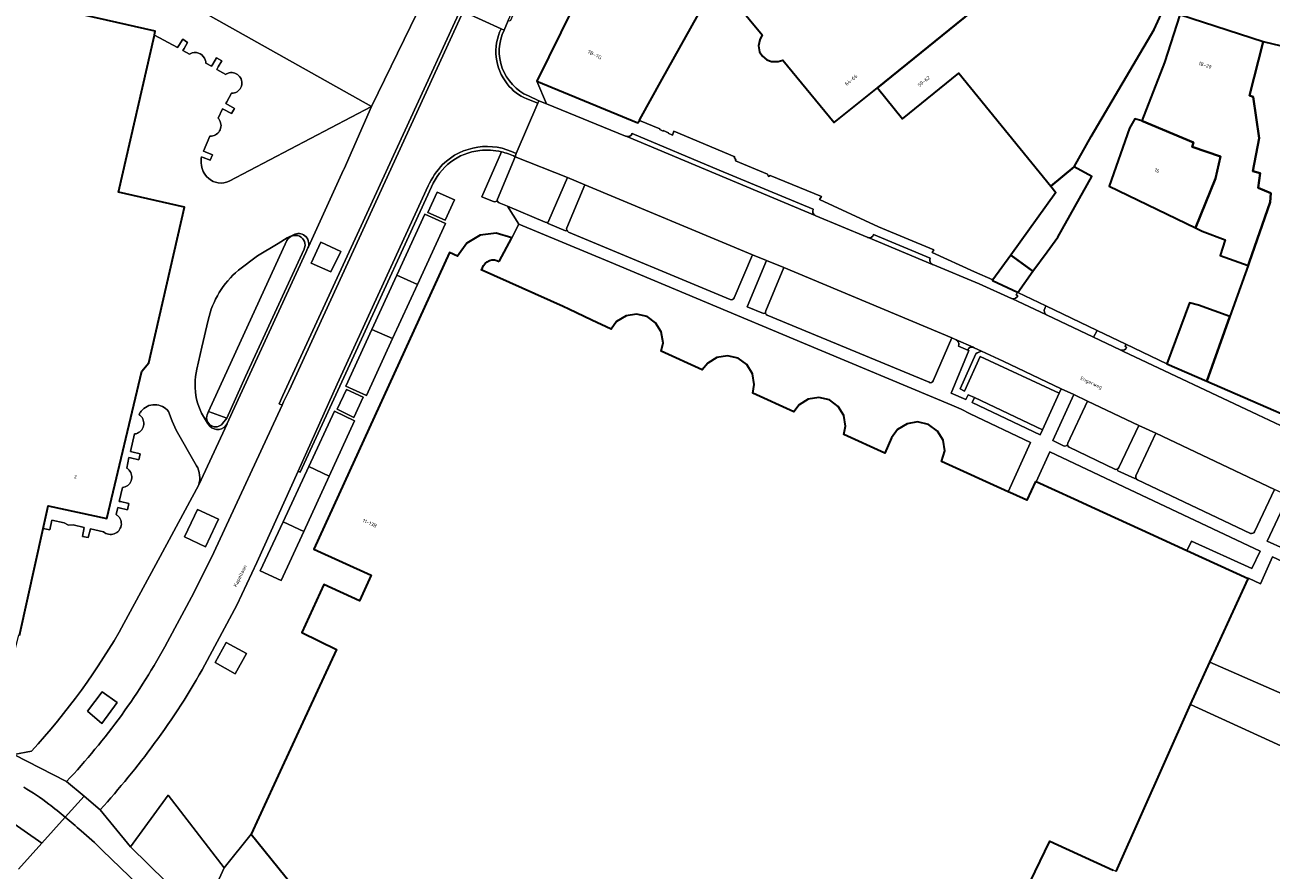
# Model space of a CAD drawing. Header units: metres. Extents: x 197700 to 204338, y 317132 to 325229.
# Tile 703 of 1056: x 202374 to 202499, y 319528 to 319612. Entities that reach past the tile are written whole.
import ezdxf
from ezdxf.enums import TextEntityAlignment as Align

# ---------------------------------------------------------------- set-up
doc = ezdxf.new("R2010")
doc.units = ezdxf.units.M
for name, color, linetype, lineweight in [('B-WE-GR-BEPLANTING_CULTUUR_BODEMBEDEKKER-GV', 90, 'Continuous', 18), ('B-WE-GR-BEPLANTING_CULTUUR_HEESTERS-GV', 90, 'Continuous', 18), ('B-WE-GR-BEPLANTING_CULTUUR_VASTE PLANTENVAK-GV', 90, 'Continuous', 18), ('B-WE-IE-TERREINAFSCHEIDING_KUNSTMATIG_MUUR-G', 90, 'IE-TERREINAFSCHEIDING-KUNSTMATIG-DICHT', 18), ('B-WE-OG-BEBOUWING-GV', 7, 'Continuous', 35), ('B-WE-OG-BEBOUWING-T18', 10, 'Continuous', 18), ('B-WE-OG-TERREIN_ERF-GV', 7, 'Continuous', 18), ('B-WE-OG-TOPOGRAFIE-T18', 10, 'Continuous', 18), ('B-WE-VH-ONVERHARD-GV', 252, 'Continuous', 18), ('B-WE-VH-VERHARDING_ASFALT-GV', 252, 'Continuous', 18), ('B-WE-VH-VERHARDING_BETONSTRAATSTEEN-GV', 252, 'Continuous', 18), ('B-WE-VH-VERHARDING_OPEN-GV', 252, 'Continuous', 18), ('B-WE-VH-VERHARDING_SIERBESTRATING-GV', 252, 'Continuous', 18), ('B-WE-VH-VERHARDING_STRAATBAKSTEEN-GV', 252, 'Continuous', 18), ('B-WE-VH-VERHARDING_TEGEL-GV', 252, 'Continuous', 18)]:
    doc.layers.add(name, color=color, linetype=linetype, lineweight=lineweight)
doc.styles.add('NLCS-ISO-M200-T18', font='NLCS-ISO.ttf', dxfattribs={"height": 0.36})
doc.linetypes.add('IE-TERREINAFSCHEIDING-KUNSTMATIG-DICHT', pattern='A,8,-1,[82,NLCS.SHX,S=0.75,R=90,X=0,Y=0],-1', length=10)

msp = doc.modelspace()

# ---------------------------------------------------------------- linework, layer by layer
at = {"layer": 'B-WE-GR-BEPLANTING_CULTUUR_BODEMBEDEKKER-GV'}
for points in [[(202419.889, 319588.101), (202419.742, 319587.875), (202427.938, 319584.228), (202428.51, 319583.974), (202430.81, 319582.877), (202432.735, 319581.96), (202433.269, 319582.744), (202434.22, 319583.286), (202435.267, 319583.47), (202436.308, 319583.244), (202437.161, 319582.606), (202437.708, 319581.695), (202437.922, 319580.621), (202437.701, 319579.783), (202441.795, 319577.916), (202442.362, 319578.571), (202443.281, 319579.139), (202444.342, 319579.322), (202445.393, 319579.081), (202446.264, 319578.445), (202446.821, 319577.524), (202446.995, 319576.458), (202446.872, 319575.6), (202450.966, 319573.733), (202451.479, 319574.416), (202452.397, 319574.989), (202453.435, 319575.157), (202454.512, 319574.928), (202455.391, 319574.265), (202455.945, 319573.371), (202456.114, 319572.302), (202455.935, 319571.467), (202460.03, 319569.601), (202460.708, 319571.138), (202461.309, 319571.978), (202462.248, 319572.533), (202463.302, 319572.711), (202464.387, 319572.465), (202465.284, 319571.807), (202465.841, 319570.895), (202466.037, 319569.822), (202465.696, 319568.784), (202472.354, 319565.742), (202474.584, 319570.681), (202468.558, 319573.536), (202467.656, 319573.988), (202466.721, 319574.387), (202451.908, 319580.59), (202432.552, 319588.676), (202423.509, 319592.449), (202422.82, 319591.085), (202421.553, 319588.731)], [(202517.966, 319541.284), (202525.25, 319545.593), (202525.701, 319545.868), (202525.404, 319546.394), (202523.938, 319547.346), (202523.073, 319547.868), (202514.285, 319551.96), (202498.719, 319559.263), (202497.538, 319556.575), (202496.313, 319557.125), (202496.289, 319557.073), (202493.302, 319550.536)], [(202493.302, 319550.536), (202492.485, 319548.746), (202510.404, 319540.919)]]:
    msp.add_lwpolyline(points, dxfattribs=at)
msp.add_lwpolyline([(202421.553, 319588.731, 0.4820424), (202419.889, 319588.101)], format="xyb", dxfattribs=at)
msp.add_lwpolyline([(202478.914, 319565.011), (202481.014, 319564.051), (202486.488, 319561.551), (202490.188, 319559.86), (202490.627, 319560.806), (202496.657, 319558.084), (202497.478, 319559.841), (202483.871, 319566.236), (202476.518, 319569.741), (202475.138, 319566.736)], close=True, dxfattribs=at)
at = {"layer": 'B-WE-GR-BEPLANTING_CULTUUR_HEESTERS-GV'}
for points in [[(202421.764, 319599.671), (202419.826, 319595.177), (202421.045, 319594.672), (202421.377, 319594.731)], [(202421.382, 319594.951), (202423.144, 319599.175)], [(202430.087, 319596.383), (202428.365, 319597.106), (202426.504, 319592.806)], [(202428.308, 319592.084), (202430.087, 319596.383)], [(202426.373, 319592.62), (202426.436, 319592.512), (202428.158, 319591.789), (202428.298, 319591.843)], [(202448.148, 319583.796), (202449.955, 319588.122), (202448.23, 319588.818), (202446.305, 319584.209), (202447.927, 319583.532), (202448.133, 319583.551)], [(202476.23, 319583.358), (202476.233, 319583.357), (202480.777, 319581.215), (202480.86, 319581.175), (202481.219, 319581.851), (202476.097, 319584.303), (202476, 319584.021)], [(202480.266, 319574.792), (202478.883, 319575.446), (202476.799, 319570.85), (202477.922, 319570.292), (202478.287, 319570.361)], [(202478.29, 319570.592), (202480.266, 319574.792)], [(202485.1, 319567.348), (202487.066, 319571.586), (202485.384, 319572.364), (202483.376, 319568.171)], [(202483.216, 319568.005), (202483.297, 319567.853), (202484.979, 319567.075), (202485.096, 319567.113)], [(202500.005, 319560.323), (202501.994, 319564.546), (202500.307, 319565.329), (202498.192, 319560.839), (202499.806, 319560.079), (202499.997, 319560.088)]]:
    msp.add_lwpolyline(points, dxfattribs=at)
for points in [[(202423.144, 319599.175, 0.0582585), (202421.764, 319599.671)], [(202421.377, 319594.731, -0.2137362), (202421.382, 319594.951)], [(202426.504, 319592.806, -0.2621489), (202426.373, 319592.62)], [(202428.298, 319591.843, -0.1990029), (202428.308, 319592.084)], [(202448.133, 319583.551, -0.2081328), (202448.148, 319583.796)], [(202476, 319584.021, 0.3677021), (202476.158, 319583.401)], [(202476.158, 319583.401, 0.0390608), (202476.23, 319583.358)], [(202478.287, 319570.361, -0.1861727), (202478.29, 319570.592)], [(202483.376, 319568.171, -0.2147651), (202483.216, 319568.005)], [(202485.096, 319567.113, -0.2042687), (202485.1, 319567.348)]]:
    msp.add_lwpolyline(points, format="xyb", dxfattribs=at)
for points in [[(202477.637, 319576.035), (202471.844, 319578.775), (202469.698, 319579.772), (202469.252, 319579.603), (202469.124, 319579.499), (202467.54, 319576.003), (202467.997, 319575.775), (202469.556, 319579.241), (202477.438, 319575.599)], [(202468.979, 319575.151), (202468.751, 319574.644), (202475.531, 319571.43), (202475.762, 319571.935)]]:
    msp.add_lwpolyline(points, close=True, dxfattribs=at)
at = {"layer": 'B-WE-GR-BEPLANTING_CULTUUR_VASTE PLANTENVAK-GV'}
msp.add_lwpolyline([(202394.097, 319528.227), (202388.531, 319535.481), (202384.762, 319530.327), (202391.881, 319523.356)], close=True, dxfattribs=at)
at = {"layer": 'B-WE-IE-TERREINAFSCHEIDING_KUNSTMATIG_MUUR-G'}
for points in [[(202394.097, 319528.227), (202388.531, 319535.481), (202384.762, 319530.327)], [(202384.762, 319530.327), (202391.881, 319523.356), (202394.097, 319528.227)]]:
    msp.add_lwpolyline(points, dxfattribs=at)
at = {"layer": 'B-WE-OG-BEBOUWING-GV'}
for points in [[(202479.505, 319628.237), (202464.578, 319641.505), (202461.868, 319634.974), (202459.922, 319635.537), (202458.984, 319632.007), (202459.426, 319631.789), (202455.657, 319621.93), (202443.654, 319616.339), (202443.72, 319616.259), (202447.793, 319611.318), (202447.56, 319610.826), (202447.437, 319610.232), (202447.519, 319609.638), (202447.826, 319609.202), (202448.256, 319608.833), (202448.733, 319608.669), (202449.388, 319608.676), (202449.852, 319608.82), (202454.99, 319602.586), (202459.297, 319606.057), (202470.121, 319614.811), (202467.47, 319617.618)], [(202459.297, 319606.057), (202461.811, 319602.955), (202467.406, 319607.508), (202476.596, 319596.234), (202478.945, 319598.172), (202480.618, 319601.197), (202486.914, 319611.869), (202488.349, 319615.029), (202479.505, 319628.237), (202467.47, 319617.618), (202470.121, 319614.811)], [(202431.304, 319618.884), (202425.297, 319606.696), (202435.394, 319602.543), (202435.538, 319602.801), (202435.584, 319602.885), (202437.828, 319606.91), (202441.909, 319614.231), (202437.353, 319616.475), (202437.137, 319616.055)], [(202487.946, 319608.56), (202485.696, 319602.768), (202490.842, 319600.6), (202490.696, 319600.166), (202493.548, 319599.193), (202493.019, 319597.012), (202491.025, 319592.067), (202491.69, 319591.746), (202493.997, 319590.898), (202493.504, 319589.326), (202496.297, 319588.328), (202496.403, 319588.624), (202498.477, 319594.626), (202498.565, 319595.554), (202497.3, 319596.064), (202497.5, 319597.548), (202496.759, 319597.746), (202497.387, 319601.03), (202496.805, 319605.152), (202496.42, 319605.275), (202497.806, 319610.644), (202489.476, 319613.321)], [(202494.477, 319583.234), (202492.171, 319576.781), (202506.248, 319570.658), (202506.084, 319575.447), (202505.4, 319590.688), (202505.607, 319591.062), (202505.34, 319591.124), (202507.378, 319601.725), (202508.492, 319608.086), (202497.952, 319610.597), (202497.806, 319610.644), (202496.42, 319605.275), (202496.805, 319605.152), (202497.387, 319601.03), (202496.759, 319597.746), (202497.5, 319597.548), (202497.3, 319596.064), (202498.565, 319595.554), (202498.477, 319594.626), (202496.403, 319588.624), (202496.297, 319588.328)], [(202491.025, 319592.067), (202493.019, 319597.012), (202493.548, 319599.193), (202490.696, 319600.166), (202490.842, 319600.6), (202485.696, 319602.768), (202484.973, 319602.952), (202484.463, 319602.008), (202482.436, 319596.221)], [(202474.82, 319587.743), (202476.233, 319589.691), (202477.312, 319591.159), (202480.677, 319597.184), (202478.945, 319598.172), (202476.596, 319596.234), (202477.111, 319595.603), (202472.593, 319589.352)], [(202473.297, 319585.644), (202474.82, 319587.743), (202472.593, 319589.352), (202470.822, 319586.902), (202470.777, 319586.84), (202473.275, 319585.654)], [(202488.189, 319578.513), (202492.171, 319576.781), (202494.477, 319583.234), (202491.354, 319584.35), (202490.45, 319584.606)]]:
    msp.add_lwpolyline(points, close=True, dxfattribs=at)
for points in [[(202373.685, 319551.413), (202376.047, 319562.094), (202376.443, 319563.884), (202376.546, 319564.348), (202382.388, 319563.081), (202385.89, 319577.796), (202386.593, 319578.611), (202390.138, 319594.14), (202383.561, 319595.642), (202387.141, 319611.299), (202387.196, 319611.543), (202387.229, 319611.686), (202382.353, 319612.794), (202366.207, 319616.461)], [(202421.553, 319588.731), (202422.82, 319591.085), (202421.235, 319591.536), (202419.655, 319591.333), (202418.307, 319590.553), (202417.38, 319589.245), (202416.59, 319589.619), (202403.051, 319560.009), (202408.789, 319557.436), (202407.609, 319554.864), (202404.064, 319556.49), (202401.868, 319551.701), (202405.299, 319550.024), (202401.319, 319541.388), (202399.097, 319536.567), (202396.803, 319531.589), (202407.024, 319518.95)], [(202475.063, 319566.77), (202474.207, 319564.896), (202472.799, 319565.539), (202472.354, 319565.742), (202465.696, 319568.784), (202466.037, 319569.822), (202465.841, 319570.895), (202465.284, 319571.807), (202464.387, 319572.465), (202463.302, 319572.711), (202462.248, 319572.533), (202461.309, 319571.978), (202460.708, 319571.138), (202460.03, 319569.601), (202455.935, 319571.467), (202456.114, 319572.302), (202455.945, 319573.371), (202455.391, 319574.265), (202454.512, 319574.928), (202453.435, 319575.157), (202452.397, 319574.989), (202451.479, 319574.416), (202450.966, 319573.733), (202446.872, 319575.6), (202446.995, 319576.458), (202446.821, 319577.524), (202446.264, 319578.445), (202445.393, 319579.081), (202444.342, 319579.322), (202443.281, 319579.139), (202442.362, 319578.571), (202441.795, 319577.916), (202437.701, 319579.783), (202437.922, 319580.621), (202437.708, 319581.695), (202437.161, 319582.606), (202436.308, 319583.244), (202435.267, 319583.47), (202434.22, 319583.286), (202433.269, 319582.744), (202432.735, 319581.96), (202430.81, 319582.877), (202428.51, 319583.974), (202427.938, 319584.228), (202419.742, 319587.875), (202419.889, 319588.101)], [(202483.109, 319527.87), (202490.554, 319544.521), (202492.485, 319548.746), (202493.302, 319550.536), (202496.289, 319557.073), (202490.188, 319559.86), (202486.488, 319561.551), (202481.014, 319564.051), (202478.914, 319565.011), (202475.138, 319566.736), (202475.063, 319566.77)], [(202472.153, 319521.88), (202476.506, 319530.885), (202482.838, 319527.994)]]:
    msp.add_lwpolyline(points, dxfattribs=at)
msp.add_lwpolyline([(202419.889, 319588.101, -0.4820424), (202421.553, 319588.731)], format="xyb", dxfattribs=at)
at = {"layer": 'B-WE-OG-TERREIN_ERF-GV'}
msp.add_lwpolyline([(202407.336, 319618.1), (202405.388, 319616.29), (202397.734, 319618.379), (202392.755, 319613.188), (202408.82, 319604.177), (202413.369, 319613.541), (202412.534, 319615.939)], close=True, dxfattribs=at)
for points in [[(202488.349, 319615.029), (202486.914, 319611.869), (202480.618, 319601.197), (202478.945, 319598.172), (202480.677, 319597.184), (202477.312, 319591.159), (202476.233, 319589.691), (202474.82, 319587.743), (202473.297, 319585.644), (202476.097, 319584.303), (202481.219, 319581.851), (202484.083, 319580.479), (202488.189, 319578.513), (202490.45, 319584.606), (202491.354, 319584.35), (202494.477, 319583.234), (202496.297, 319588.328), (202493.504, 319589.326), (202493.997, 319590.898), (202491.69, 319591.746), (202491.025, 319592.067), (202482.436, 319596.221), (202484.463, 319602.008), (202484.973, 319602.952), (202485.696, 319602.768), (202487.946, 319608.56), (202489.476, 319613.321)], [(202392.41, 319573.441), (202392.547, 319573.741), (202400.373, 319590.802)], [(202400.373, 319590.802), (202392.547, 319573.741), (202394.365, 319573.106)], [(202401.022, 319591.393), (202400.38, 319591.081), (202399.498, 319590.532), (202397.443, 319589.292), (202395.528, 319587.849)], [(202402.095, 319589.998), (202402.075, 319589.956), (202396.239, 319577.25), (202394.365, 319573.106), (202393.942, 319572.559)], [(202394.365, 319573.106), (202396.239, 319577.25), (202402.075, 319589.956), (202402.095, 319589.998)], [(202394.387, 319572.535), (202394.398, 319572.559), (202394.931, 319573.738), (202402.243, 319589.628), (202402.448, 319590.068), (202402.505, 319590.2)], [(202392.504, 319582.883), (202391.89, 319580.179), (202391.381, 319577.996)], [(202391.352, 319568.342), (202389.304, 319571.906), (202388.909, 319572.792), (202388.536, 319573.765)], [(202385.149, 319571.514), (202384.742, 319569.768), (202384.894, 319569.733), (202385.716, 319569.543), (202385.587, 319568.944), (202384.756, 319569.128), (202384.603, 319569.162), (202384.382, 319568.109)], [(202383.947, 319566.172), (202383.622, 319564.796), (202383.764, 319564.763), (202384.574, 319564.576), (202384.457, 319563.951), (202383.625, 319564.153), (202383.476, 319564.189), (202383.334, 319563.468)], [(202384.098, 319552.595), (202387.73, 319559.288), (202391.563, 319566.448)], [(202376.047, 319562.094), (202373.685, 319551.413), (202373.563, 319551.44), (202372.526, 319547.246)], [(202382.071, 319561.751), (202380.756, 319562.06), (202380.535, 319561.183), (202379.956, 319561.3), (202380.147, 319562.187), (202379.042, 319562.463), (202378.564, 319562.435), (202378.146, 319562.666), (202376.917, 319562.93), (202376.714, 319561.961), (202376.047, 319562.094)], [(202509.363, 319535.918), (202490.554, 319544.521), (202483.109, 319527.87), (202482.838, 319527.994), (202476.506, 319530.885), (202472.153, 319521.88), (202465.34, 319525.044), (202461.256, 319515.917), (202454.417, 319518.957), (202450.235, 319509.913), (202450.039, 319510.004), (202449.533, 319508.817), (202451.878, 319507.785), (202452.169, 319508.358), (202453.298, 319507.791), (202449.64, 319499.228)], [(202369.887, 319541.318), (202373.116, 319539.525), (202374.872, 319539.881)]]:
    msp.add_lwpolyline(points, dxfattribs=at)
for points in [[(202400.373, 319590.802, -0.9731706), (202402.095, 319589.998)], [(202402.095, 319589.998, 0.9731706), (202400.373, 319590.802)], [(202402.505, 319590.2, 0.6657161), (202401.022, 319591.393)], [(202395.528, 319587.849, 0.1632919), (202392.504, 319582.883)], [(202391.381, 319577.996, 0.2368449), (202392.68, 319572.299)], [(202388.536, 319573.765, 0.4899064), (202385.813, 319573.777)], [(202385.718, 319573.358, -0.6048119), (202385.305, 319571.543)], [(202385.813, 319573.777, 0.0582061), (202385.607, 319573.441)], [(202385.607, 319573.441, -0.0332202), (202385.718, 319573.358)], [(202393.942, 319572.559, -0.8511179), (202392.41, 319573.441)], [(202392.68, 319572.299, 0.5374764), (202394.387, 319572.535)], [(202385.305, 319571.543, -0.0388073), (202385.149, 319571.514)], [(202384.505, 319568.022, -0.6181897), (202384.09, 319566.197)], [(202384.382, 319568.109, -0.0354302), (202384.505, 319568.022)], [(202391.563, 319566.448, 0.2085531), (202391.352, 319568.342)], [(202384.09, 319566.197, -0.0374947), (202383.947, 319566.172)], [(202383.451, 319563.385, -1.0144963), (202382.071, 319561.751)], [(202383.334, 319563.468, -0.0324687), (202383.451, 319563.385)], [(202374.872, 319539.881, 0.0587002), (202384.098, 319552.595)]]:
    msp.add_lwpolyline(points, format="xyb", dxfattribs=at)
at = {"layer": 'B-WE-VH-ONVERHARD-GV'}
for points in [[(202417.079, 319594.884), (202415.374, 319595.652), (202414.442, 319593.621), (202416.144, 319592.849)], [(202402.798, 319588.571), (202404.751, 319587.674), (202405.737, 319589.731), (202403.763, 319590.656)], [(202407.991, 319575.192), (202406.298, 319575.947), (202405.374, 319573.978), (202407.046, 319573.169)], [(202393.246, 319562.371), (202393.541, 319563.003), (202391.436, 319563.987), (202391.144, 319563.362), (202390.153, 319561.26), (202392.255, 319560.269)], [(202393.205, 319548.703), (202395.216, 319547.59), (202396.329, 319549.601), (202394.318, 319550.714)], [(202381.9, 319542.62), (202383.437, 319544.73), (202381.926, 319545.8), (202380.466, 319543.872)]]:
    msp.add_lwpolyline(points, close=True, dxfattribs=at)
at = {"layer": 'B-WE-VH-VERHARDING_ASFALT-GV'}
for points in [[(202256.476, 319648.23), (202253.427, 319646.55), (202258.534, 319638.253), (202270.079, 319619.197), (202282.084, 319603.34), (202303.406, 319581.311), (202317.843, 319569.133), (202328.96, 319560.493), (202362.365, 319539.583), (202364.484, 319538.287), (202366.736, 319536.887), (202368.824, 319535.616), (202375.913, 319530.706), (202378.239, 319533.298)], [(202373.587, 319528.114), (202375.913, 319530.706), (202368.824, 319535.616), (202366.736, 319536.887), (202364.484, 319538.287), (202362.365, 319539.583), (202328.96, 319560.493), (202317.843, 319569.133), (202303.406, 319581.311), (202282.084, 319603.34), (202270.079, 319619.197), (202258.534, 319638.253), (202253.427, 319646.55)], [(202394.596, 319596.742), (202408.82, 319604.177), (202392.755, 319613.188), (202387.545, 319614.849), (202389.016, 319621.36), (202384.207, 319622.447), (202384.586, 319624.126), (202367.151, 319628.065)], [(202320.213, 319611.454), (202340.151, 319606.534), (202345.439, 319605.324), (202345.326, 319604.791), (202359.43, 319601.549), (202358.126, 319595.88), (202361.309, 319595.149), (202366.207, 319616.461), (202382.353, 319612.794), (202387.229, 319611.686), (202387.196, 319611.543), (202387.141, 319611.299), (202389.451, 319610.065), (202389.571, 319610.258), (202389.969, 319610.899), (202390.457, 319610.568), (202390.107, 319609.969), (202389.987, 319609.764), (202390.648, 319609.413)], [(202421.738, 319611.947), (202417.966, 319613.67), (202407.565, 319591.037), (202400.584, 319575.865), (202400.378, 319575.449), (202400.039, 319574.719), (202399.891, 319574.399), (202393.085, 319559.688), (202391.093, 319555.656), (202388.443, 319550.764)], [(202392.271, 319608.499), (202392.827, 319608.197), (202392.965, 319608.422), (202393.348, 319609.043), (202393.873, 319608.74), (202393.509, 319608.127), (202393.365, 319607.885), (202394.265, 319607.388)], [(202394.84, 319605.501), (202394.357, 319604.656), (202394.259, 319604.484), (202394.27, 319604.478), (202395.119, 319603.999), (202394.824, 319603.474), (202394.007, 319603.924), (202393.946, 319603.957), (202393.495, 319603.005), (202393.555, 319602.937)], [(202423.255, 319599.486), (202425.401, 319604.514), (202424.303, 319604.952)], [(202392.688, 319601.235), (202392.043, 319599.742), (202392.215, 319599.67), (202392.942, 319599.365), (202392.711, 319598.813), (202392.003, 319599.096), (202391.853, 319599.156)], [(202391.803, 319598.535), (202391.803, 319598.534)], [(202392.181, 319548.494), (202395.364, 319554.45), (202397.373, 319558.681), (202401.475, 319567.808), (202405.37, 319576.472), (202407.41, 319580.893), (202414.458, 319596.258)], [(202510.404, 319540.919), (202492.485, 319548.746), (202490.554, 319544.521), (202509.363, 319535.918)], [(202378.378, 319536.84), (202380.124, 319535.382), (202381.737, 319534.034)], [(202378.239, 319533.298), (202375.913, 319530.706), (202373.587, 319528.114)], [(202414.689, 319493.001), (202416.903, 319490.819), (202419.244, 319493.186), (202416.071, 319496.347), (202414.558, 319497.853), (202413.718, 319498.69), (202391.548, 319520.625), (202387.34, 319524.789), (202381.927, 319530.013)]]:
    msp.add_lwpolyline(points, dxfattribs=at)
for points in [[(202422.354, 319606.43, -0.2857633), (202421.738, 319611.947)], [(202390.648, 319609.413, -0.0708269), (202390.919, 319609.529)], [(202390.919, 319609.529, -0.4018567), (202392.22, 319608.825)], [(202392.22, 319608.825, -0.0767288), (202392.271, 319608.499)], [(202394.265, 319607.388, -0.0890975), (202394.603, 319607.536)], [(202394.603, 319607.536, -1.1220445), (202394.84, 319605.501)], [(202424.303, 319604.952, -0.135809), (202422.354, 319606.43)], [(202393.555, 319602.937, -0.6031553), (202392.828, 319601.237)], [(202392.828, 319601.237, -0.0289966), (202392.688, 319601.235)], [(202391.853, 319599.156, 0.0705271), (202391.803, 319598.535)], [(202415.905, 319598.4, -0.3216466), (202423.255, 319599.486)], [(202391.803, 319598.534, 0.1967964), (202392.53, 319597.025)], [(202414.458, 319596.258, -0.0797117), (202415.905, 319598.4)], [(202392.53, 319597.025, 0.3113548), (202394.596, 319596.742)], [(202388.443, 319550.764, -0.0318693), (202383.842, 319543.442)], [(202387.133, 319540.624, 0.0331079), (202392.181, 319548.494)], [(202383.842, 319543.442, -0.030416), (202378.378, 319536.84)], [(202381.737, 319534.034, 0.0243199), (202387.133, 319540.624)], [(202376.598, 319534.603, 0.0354771), (202374.102, 319536.284)], [(202378.239, 319533.298, 0.0115457), (202376.598, 319534.603)], [(202379.822, 319531.923, 0.0108122), (202378.239, 319533.298)], [(202381.927, 319530.013, 0.0227203), (202379.822, 319531.923)]]:
    msp.add_lwpolyline(points, format="xyb", dxfattribs=at)
at = {"layer": 'B-WE-VH-VERHARDING_BETONSTRAATSTEEN-GV'}
for points in [[(202498.596, 319618.955), (202497.074, 319620.28), (202489.476, 319613.321), (202497.806, 319610.644), (202497.952, 319610.597), (202508.492, 319608.086), (202519.602, 319605.554), (202526.41, 319604.003), (202526.926, 319603.893), (202536.627, 319601.834), (202536.939, 319601.672), (202545.048, 319597.453), (202545.221, 319597.363), (202552.87, 319590.416), (202553.312, 319590.015), (202553.184, 319589.874), (202561.872, 319579.297), (202564.374, 319573.761), (202565.942, 319570.258)], [(202441.909, 319614.231), (202437.828, 319606.91), (202435.584, 319602.885), (202435.538, 319602.801), (202437.577, 319601.94), (202437.577, 319601.896), (202437.914, 319601.732), (202437.928, 319601.791), (202438.433, 319601.551), (202438.416, 319601.535), (202438.835, 319601.321), (202438.987, 319601.709), (202445.059, 319599.15), (202444.983, 319599.118), (202445.173, 319598.849), (202445.125, 319598.778), (202448.339, 319597.422), (202448.431, 319597.202), (202448.604, 319597.315), (202453.716, 319595.192), (202453.521, 319594.919), (202459.417, 319592.177), (202464.931, 319589.884), (202464.77, 319589.633), (202468.976, 319587.692), (202470.822, 319586.902), (202472.593, 319589.352), (202477.111, 319595.603), (202476.596, 319596.234), (202467.406, 319607.508), (202461.811, 319602.955), (202459.297, 319606.057), (202454.99, 319602.586), (202449.852, 319608.82), (202449.388, 319608.676), (202448.733, 319608.669), (202448.256, 319608.833), (202447.826, 319609.202), (202447.519, 319609.638), (202447.437, 319610.232), (202447.56, 319610.826), (202447.793, 319611.318), (202443.72, 319616.259)], [(202388.443, 319550.764), (202391.093, 319555.656), (202393.085, 319559.688), (202399.891, 319574.399), (202399.607, 319574.526), (202399.95, 319575.37), (202407.775, 319592.276), (202417.688, 319613.811), (202413.369, 319613.541), (202408.82, 319604.177), (202406.069, 319597.967), (202406.043, 319597.909), (202406.016, 319597.853)], [(202434.167, 319601.235), (202426.256, 319604.46), (202425.509, 319604.764), (202425.401, 319604.514), (202423.255, 319599.486), (202423.144, 319599.175), (202428.365, 319597.106), (202430.087, 319596.383), (202446.813, 319589.389), (202448.23, 319588.818), (202449.955, 319588.122), (202466.712, 319581.112), (202467.146, 319580.92), (202467.165, 319580.911), (202468.845, 319580.166), (202468.958, 319580.116), (202469.698, 319579.772), (202471.844, 319578.775), (202477.637, 319576.035), (202478.883, 319575.446), (202480.266, 319574.792), (202485.384, 319572.364), (202487.066, 319571.586), (202498.922, 319565.971)], [(202434.279, 319601.194), (202453.072, 319593.324)], [(202453.072, 319593.324), (202434.279, 319601.194)], [(202452.877, 319593.928), (202443.5, 319597.826), (202434.811, 319601.479)], [(202421.377, 319594.731), (202421.045, 319594.672), (202419.826, 319595.177), (202421.764, 319599.671)], [(202426.504, 319592.806), (202428.365, 319597.106), (202423.144, 319599.175), (202421.382, 319594.951)], [(202406.016, 319597.853), (202402.505, 319590.2), (202402.448, 319590.068), (202402.243, 319589.628), (202394.931, 319573.738), (202394.398, 319572.559), (202394.387, 319572.535), (202391.563, 319566.448), (202387.73, 319559.288), (202384.098, 319552.595)], [(202414.801, 319596.157), (202407.252, 319579.758), (202401.695, 319567.704), (202401.475, 319567.808), (202397.373, 319558.681), (202395.364, 319554.45), (202392.181, 319548.494)], [(202445.01, 319585.113), (202446.813, 319589.389), (202430.087, 319596.383), (202428.308, 319592.084)], [(202401.319, 319541.388), (202405.299, 319550.024), (202401.868, 319551.701), (202404.064, 319556.49), (202407.609, 319554.864), (202408.789, 319557.436), (202403.051, 319560.009), (202416.59, 319589.619), (202417.38, 319589.245), (202418.307, 319590.553), (202419.655, 319591.333), (202421.235, 319591.536), (202422.82, 319591.085), (202423.509, 319592.449), (202422.363, 319594.232), (202421.536, 319594.58)], [(202421.536, 319594.58), (202422.363, 319594.232), (202426.147, 319592.637)], [(202458.274, 319591.143), (202453.16, 319593.284)], [(202428.458, 319591.663), (202444.589, 319584.942)], [(202458.359, 319591.11), (202464.776, 319588.437)], [(202464.776, 319588.437), (202458.359, 319591.11)], [(202464.575, 319589.037), (202458.906, 319591.412)], [(202464.848, 319576.805), (202466.712, 319581.112), (202449.955, 319588.122), (202448.148, 319583.796)], [(202476.158, 319583.401), (202472.72, 319585.029), (202472.678, 319585.046), (202469.442, 319586.484), (202464.838, 319588.415)], [(202476, 319584.021), (202476.097, 319584.303), (202473.297, 319585.644), (202473.275, 319585.654), (202473.148, 319585.386), (202473.317, 319585.306)], [(202472.72, 319585.029), (202476.158, 319583.401)], [(202448.304, 319583.374), (202464.452, 319576.672)], [(202535.121, 319555.672), (202530.572, 319557.796), (202526.494, 319559.699), (202526.271, 319559.803), (202523.041, 319561.311), (202509.709, 319567.579), (202497.255, 319573.423), (202483.866, 319579.746), (202483.508, 319579.905), (202480.86, 319581.175), (202480.777, 319581.215), (202476.233, 319583.357), (202476.23, 319583.358)], [(202467.165, 319580.911), (202467.275, 319580.819)], [(202468.845, 319580.166), (202467.165, 319580.911)], [(202530.332, 319558.423), (202526.693, 319560.135), (202526.516, 319559.748), (202526.294, 319559.852), (202523.145, 319561.329), (202509.625, 319567.71), (202506.299, 319569.211), (202506.248, 319570.658), (202492.171, 319576.781), (202488.189, 319578.513), (202484.083, 319580.479), (202484.005, 319580.231), (202484.169, 319580.167)], [(202468.32, 319579.88), (202468.41, 319579.84), (202466.651, 319575.577), (202468.11, 319574.945), (202468.351, 319575.427), (202468.979, 319575.151), (202475.762, 319571.935), (202477.438, 319575.599), (202469.556, 319579.241), (202467.997, 319575.775), (202467.54, 319576.003), (202469.124, 319579.499), (202469.252, 319579.603), (202469.698, 319579.772), (202468.958, 319580.116), (202468.845, 319580.166)], [(202467.379, 319580.265), (202468.32, 319579.88)], [(202483.508, 319579.905), (202483.866, 319579.746), (202497.255, 319573.423), (202509.709, 319567.579), (202523.041, 319561.311), (202526.271, 319559.803), (202526.494, 319559.699), (202530.572, 319557.796), (202530.561, 319557.806)], [(202483.617, 319579.882), (202483.508, 319579.905)], [(202483.376, 319568.171), (202485.384, 319572.364), (202480.266, 319574.792), (202478.29, 319570.592)], [(202487.066, 319571.586), (202485.1, 319567.348)], [(202496.93, 319561.755), (202498.922, 319565.971), (202487.066, 319571.586)], [(202478.436, 319570.194), (202482.986, 319568.015)], [(202485.26, 319566.945), (202496.513, 319561.602)], [(202381.737, 319534.034), (202384.762, 319530.327), (202388.531, 319535.481), (202394.097, 319528.227), (202396.803, 319531.589), (202399.097, 319536.567), (202401.319, 319541.388)], [(202374.872, 319539.881), (202373.116, 319539.525), (202378.378, 319536.84)]]:
    msp.add_lwpolyline(points, dxfattribs=at)
for points in [[(202434.279, 319601.194, -0.0666517), (202434.167, 319601.235)], [(202434.811, 319601.479, -0.3722331), (202434.279, 319601.194)], [(202419.606, 319599.794, 0.2750974), (202414.801, 319596.157)], [(202421.764, 319599.671, 0.086637), (202419.606, 319599.794)], [(202421.382, 319594.951, 0.2137362), (202421.377, 319594.731)], [(202421.536, 319594.58, -0.2064808), (202421.377, 319594.731)], [(202421.377, 319594.731, 0.2064808), (202421.536, 319594.58)], [(202426.373, 319592.62, 0.2621489), (202426.504, 319592.806)], [(202453.072, 319593.324, -0.3791719), (202452.877, 319593.928)], [(202453.16, 319593.284, -0.046233), (202453.072, 319593.324)], [(202426.147, 319592.637, 0.2609179), (202426.373, 319592.62)], [(202428.308, 319592.084, 0.1990029), (202428.298, 319591.843)], [(202428.298, 319591.843, 0.2), (202428.458, 319591.663)], [(202458.359, 319591.11, -0.0505948), (202458.274, 319591.143)], [(202458.906, 319591.412, -0.4077364), (202458.359, 319591.11)], [(202464.776, 319588.437, -0.4352839), (202464.575, 319589.037)], [(202464.838, 319588.415, -0.0185122), (202464.776, 319588.437)], [(202444.589, 319584.942, 0.4376626), (202445.01, 319585.113)], [(202473.317, 319585.306, -0.3825933), (202472.72, 319585.029)], [(202448.148, 319583.796, 0.2081328), (202448.133, 319583.551)], [(202448.133, 319583.551, 0.2125832), (202448.304, 319583.374)], [(202476.158, 319583.401, -0.3677021), (202476, 319584.021)], [(202476.23, 319583.358, -0.0390608), (202476.158, 319583.401)], [(202467.275, 319580.819, -0.3167027), (202467.379, 319580.265)], [(202468.32, 319579.88, -0.4108939), (202468.845, 319580.166)], [(202468.845, 319580.166, 0.4108939), (202468.32, 319579.88)], [(202484.169, 319580.167, -0.3656839), (202483.617, 319579.882)], [(202464.452, 319576.672, 0.4761512), (202464.848, 319576.805)], [(202478.29, 319570.592, 0.1861727), (202478.287, 319570.361)], [(202478.287, 319570.361, 0.1836703), (202478.436, 319570.194)], [(202482.986, 319568.015, 0.2173586), (202483.216, 319568.005)], [(202483.216, 319568.005, 0.2147651), (202483.376, 319568.171)], [(202485.1, 319567.348, 0.2042687), (202485.096, 319567.113)], [(202485.096, 319567.113, 0.1988414), (202485.26, 319566.945)], [(202496.513, 319561.602, 0.3264459), (202496.93, 319561.755)], [(202384.098, 319552.595, -0.0587002), (202374.872, 319539.881)], [(202383.842, 319543.442, 0.0318693), (202388.443, 319550.764)], [(202392.181, 319548.494, -0.0331079), (202387.133, 319540.624)], [(202378.378, 319536.84, 0.030416), (202383.842, 319543.442)], [(202387.133, 319540.624, -0.0243199), (202381.737, 319534.034)]]:
    msp.add_lwpolyline(points, format="xyb", dxfattribs=at)
for points in [[(202417.079, 319594.884), (202416.144, 319592.849), (202414.442, 319593.621), (202415.374, 319595.652)], [(202411.337, 319587.357), (202414.142, 319593.454), (202416.198, 319592.497), (202413.406, 319586.443), (202410.91, 319581.028), (202408.296, 319575.36), (202406.24, 319576.276), (202408.844, 319581.938)], [(202402.798, 319588.571), (202403.763, 319590.656), (202405.737, 319589.731), (202404.751, 319587.674)], [(202407.991, 319575.192), (202407.046, 319573.169), (202405.374, 319573.978), (202406.298, 319575.947)], [(202402.55, 319568.287), (202405.1, 319573.779), (202407.122, 319572.825), (202404.586, 319567.32), (202402.041, 319561.798), (202399.78, 319556.89), (202397.709, 319557.857), (202399.98, 319562.748)], [(202391.144, 319563.362), (202391.436, 319563.987), (202393.541, 319563.003), (202393.246, 319562.371), (202392.255, 319560.269), (202390.153, 319561.26)], [(202393.205, 319548.703), (202394.318, 319550.714), (202396.329, 319549.601), (202395.216, 319547.59)], [(202381.9, 319542.62), (202380.466, 319543.872), (202381.926, 319545.8), (202383.437, 319544.73)]]:
    msp.add_lwpolyline(points, close=True, dxfattribs=at)
at = {"layer": 'B-WE-VH-VERHARDING_OPEN-GV'}
for points in [[(202390.648, 319609.413), (202389.987, 319609.764), (202390.107, 319609.969), (202390.457, 319610.568), (202389.969, 319610.899), (202389.571, 319610.258), (202389.451, 319610.065), (202387.141, 319611.299), (202383.561, 319595.642), (202390.138, 319594.14), (202386.593, 319578.611), (202385.89, 319577.796), (202382.388, 319563.081), (202376.546, 319564.348), (202376.443, 319563.884), (202376.047, 319562.094), (202376.714, 319561.961), (202376.917, 319562.93), (202378.146, 319562.666), (202378.564, 319562.435), (202379.042, 319562.463), (202380.147, 319562.187), (202379.956, 319561.3), (202380.535, 319561.183), (202380.756, 319562.06), (202382.071, 319561.751)], [(202394.265, 319607.388), (202393.365, 319607.885), (202393.509, 319608.127), (202393.873, 319608.74), (202393.348, 319609.043), (202392.965, 319608.422), (202392.827, 319608.197), (202392.271, 319608.499)], [(202393.555, 319602.937), (202393.495, 319603.005), (202393.946, 319603.957), (202394.007, 319603.924), (202394.824, 319603.474), (202395.119, 319603.999), (202394.27, 319604.478), (202394.259, 319604.484), (202394.357, 319604.656), (202394.84, 319605.501)], [(202402.505, 319590.2), (202406.016, 319597.853), (202406.043, 319597.909), (202406.069, 319597.967), (202408.82, 319604.177), (202394.596, 319596.742)], [(202391.853, 319599.156), (202392.003, 319599.096), (202392.711, 319598.813), (202392.942, 319599.365), (202392.215, 319599.67), (202392.043, 319599.742), (202392.688, 319601.235)], [(202391.803, 319598.534), (202391.803, 319598.535)], [(202395.528, 319587.849), (202397.443, 319589.292), (202399.498, 319590.532), (202400.38, 319591.081), (202401.022, 319591.393)], [(202391.381, 319577.996), (202391.89, 319580.179), (202392.504, 319582.883)], [(202388.536, 319573.765), (202388.909, 319572.792), (202389.304, 319571.906), (202391.352, 319568.342)], [(202391.563, 319566.448), (202394.387, 319572.535)], [(202384.382, 319568.109), (202384.603, 319569.162), (202384.756, 319569.128), (202385.587, 319568.944), (202385.716, 319569.543), (202384.894, 319569.733), (202384.742, 319569.768), (202385.149, 319571.514)], [(202383.334, 319563.468), (202383.476, 319564.189), (202383.625, 319564.153), (202384.457, 319563.951), (202384.574, 319564.576), (202383.764, 319564.763), (202383.622, 319564.796), (202383.947, 319566.172)]]:
    msp.add_lwpolyline(points, dxfattribs=at)
for points in [[(202390.919, 319609.529, 0.0708269), (202390.648, 319609.413)], [(202392.22, 319608.825, 0.4018567), (202390.919, 319609.529)], [(202392.271, 319608.499, 0.0767288), (202392.22, 319608.825)], [(202394.603, 319607.536, 0.0890975), (202394.265, 319607.388)], [(202394.84, 319605.501, 1.1220445), (202394.603, 319607.536)], [(202392.828, 319601.237, 0.6031553), (202393.555, 319602.937)], [(202392.688, 319601.235, 0.0289966), (202392.828, 319601.237)], [(202391.803, 319598.535, -0.0705271), (202391.853, 319599.156)], [(202392.53, 319597.025, -0.1967964), (202391.803, 319598.534)], [(202394.596, 319596.742, -0.3113548), (202392.53, 319597.025)], [(202401.022, 319591.393, -0.6657161), (202402.505, 319590.2)], [(202392.504, 319582.883, -0.1632919), (202395.528, 319587.849)], [(202392.68, 319572.299, -0.2368449), (202391.381, 319577.996)], [(202385.813, 319573.777, -0.4899064), (202388.536, 319573.765)], [(202385.305, 319571.543, 0.6048119), (202385.718, 319573.358)], [(202385.607, 319573.441, -0.0582061), (202385.813, 319573.777)], [(202385.718, 319573.358, 0.0332202), (202385.607, 319573.441)], [(202394.387, 319572.535, -0.5374764), (202392.68, 319572.299)], [(202385.149, 319571.514, 0.0388073), (202385.305, 319571.543)], [(202384.09, 319566.197, 0.6181897), (202384.505, 319568.022)], [(202384.505, 319568.022, 0.0354302), (202384.382, 319568.109)], [(202391.352, 319568.342, -0.2085531), (202391.563, 319566.448)], [(202383.947, 319566.172, 0.0374947), (202384.09, 319566.197)], [(202382.071, 319561.751, 1.0144963), (202383.451, 319563.385)], [(202383.451, 319563.385, 0.0324687), (202383.334, 319563.468)]]:
    msp.add_lwpolyline(points, format="xyb", dxfattribs=at)
at = {"layer": 'B-WE-VH-VERHARDING_SIERBESTRATING-GV'}
msp.add_lwpolyline([(202392.41, 319573.441, 0.8511179), (202393.942, 319572.559)], format="xyb", dxfattribs=at)
msp.add_lwpolyline([(202393.942, 319572.559), (202394.365, 319573.106), (202392.547, 319573.741), (202392.41, 319573.441)], dxfattribs=at)
at = {"layer": 'B-WE-VH-VERHARDING_STRAATBAKSTEEN-GV'}
for points in [[(202417.966, 319613.67), (202421.738, 319611.947), (202422.032, 319611.814), (202422.46, 319612.753), (202423.104, 319614.213), (202429.034, 319626.832)], [(202429.231, 319626.74), (202428.591, 319625.374), (202423.352, 319614.247), (202422.652, 319612.693), (202422.46, 319612.753), (202422.032, 319611.814)], [(202424.465, 319605.24), (202425.509, 319604.764), (202426.256, 319604.46), (202425.297, 319606.696), (202431.304, 319618.884)], [(202422.032, 319611.814), (202421.738, 319611.947)], [(202424.303, 319604.952), (202425.401, 319604.514), (202425.509, 319604.764), (202424.465, 319605.24)], [(202423.144, 319599.175), (202423.255, 319599.486)], [(202414.458, 319596.258), (202407.41, 319580.893), (202405.37, 319576.472), (202401.475, 319567.808), (202401.695, 319567.704), (202407.252, 319579.758), (202414.801, 319596.157)]]:
    msp.add_lwpolyline(points, dxfattribs=at)
for points in [[(202417.688, 319613.811), (202407.775, 319592.276), (202399.95, 319575.37), (202399.607, 319574.526), (202399.891, 319574.399), (202400.039, 319574.719), (202400.378, 319575.449), (202400.584, 319575.865), (202407.565, 319591.037), (202417.966, 319613.67)], [(202414.142, 319593.454), (202411.337, 319587.357), (202413.406, 319586.443), (202416.198, 319592.497)], [(202413.406, 319586.443), (202411.337, 319587.357), (202408.844, 319581.938), (202410.91, 319581.028)], [(202408.844, 319581.938), (202406.24, 319576.276), (202408.296, 319575.36), (202410.91, 319581.028)], [(202407.122, 319572.825), (202405.1, 319573.779), (202402.55, 319568.287), (202404.586, 319567.32)], [(202402.041, 319561.798), (202404.586, 319567.32), (202402.55, 319568.287), (202399.98, 319562.748)], [(202402.041, 319561.798), (202399.98, 319562.748), (202397.709, 319557.857), (202399.78, 319556.89)]]:
    msp.add_lwpolyline(points, close=True, dxfattribs=at)
for points in [[(202421.738, 319611.947, 0.2857633), (202422.354, 319606.43)], [(202422.032, 319611.814, 0.4234348), (202424.465, 319605.24)], [(202424.465, 319605.24, -0.4234348), (202422.032, 319611.814)], [(202422.354, 319606.43, 0.135809), (202424.303, 319604.952)], [(202414.801, 319596.157, -0.2750974), (202419.606, 319599.794)], [(202423.255, 319599.486, 0.3216466), (202415.905, 319598.4)], [(202419.606, 319599.794, -0.086637), (202421.764, 319599.671)], [(202421.764, 319599.671, -0.0582585), (202423.144, 319599.175)], [(202415.905, 319598.4, 0.0797117), (202414.458, 319596.258)]]:
    msp.add_lwpolyline(points, format="xyb", dxfattribs=at)
at = {"layer": 'B-WE-VH-VERHARDING_TEGEL-GV'}
for points in [[(202473.275, 319585.654), (202470.777, 319586.84), (202470.822, 319586.902), (202468.976, 319587.692), (202464.77, 319589.633), (202464.931, 319589.884), (202459.417, 319592.177), (202453.521, 319594.919), (202453.716, 319595.192), (202448.604, 319597.315), (202448.431, 319597.202), (202448.339, 319597.422), (202445.125, 319598.778), (202445.173, 319598.849), (202444.983, 319599.118), (202445.059, 319599.15), (202438.987, 319601.709), (202438.835, 319601.321), (202438.416, 319601.535), (202438.433, 319601.551), (202437.928, 319601.791), (202437.914, 319601.732), (202437.577, 319601.896), (202437.577, 319601.94), (202435.538, 319602.801), (202435.394, 319602.543), (202425.297, 319606.696), (202426.256, 319604.46), (202434.167, 319601.235)], [(202434.811, 319601.479), (202443.5, 319597.826), (202452.877, 319593.928)], [(202426.147, 319592.637), (202422.363, 319594.232), (202423.509, 319592.449), (202432.552, 319588.676), (202451.908, 319580.59), (202466.721, 319574.387), (202467.656, 319573.988), (202468.558, 319573.536), (202474.584, 319570.681), (202472.354, 319565.742), (202472.799, 319565.539)], [(202453.16, 319593.284), (202458.274, 319591.143)], [(202428.298, 319591.843), (202428.158, 319591.789), (202426.436, 319592.512), (202426.373, 319592.62)], [(202444.589, 319584.942), (202428.458, 319591.663)], [(202458.906, 319591.412), (202464.575, 319589.037)], [(202448.133, 319583.551), (202447.927, 319583.532), (202446.305, 319584.209), (202448.23, 319588.818), (202446.813, 319589.389), (202445.01, 319585.113)], [(202464.838, 319588.415), (202469.442, 319586.484), (202472.678, 319585.046), (202472.72, 319585.029)], [(202473.317, 319585.306), (202473.148, 319585.386), (202473.275, 319585.654)], [(202464.452, 319576.672), (202448.304, 319583.374)], [(202484.169, 319580.167), (202484.005, 319580.231), (202484.083, 319580.479), (202481.219, 319581.851), (202480.86, 319581.175), (202483.508, 319579.905), (202483.617, 319579.882)], [(202467.275, 319580.819), (202467.165, 319580.911), (202467.146, 319580.92), (202466.712, 319581.112), (202464.848, 319576.805)], [(202478.287, 319570.361), (202477.922, 319570.292), (202476.799, 319570.85), (202478.883, 319575.446), (202477.637, 319576.035), (202477.438, 319575.599), (202475.762, 319571.935), (202475.531, 319571.43), (202468.751, 319574.644), (202468.979, 319575.151), (202468.351, 319575.427), (202468.11, 319574.945), (202466.651, 319575.577), (202468.41, 319579.84), (202468.32, 319579.88), (202467.379, 319580.265)], [(202472.799, 319565.539), (202474.207, 319564.896), (202475.063, 319566.77), (202475.138, 319566.736), (202476.518, 319569.741), (202483.871, 319566.236), (202497.478, 319559.841), (202496.657, 319558.084), (202490.627, 319560.806), (202490.188, 319559.86), (202496.289, 319557.073), (202496.313, 319557.125), (202497.538, 319556.575), (202498.719, 319559.263), (202514.285, 319551.96), (202523.073, 319547.868), (202523.938, 319547.346), (202525.404, 319546.394), (202525.39, 319546.419), (202526.685, 319547.19), (202526.992, 319546.658), (202529.438, 319548.153), (202529.564, 319548.23)], [(202482.986, 319568.015), (202478.436, 319570.194)], [(202485.096, 319567.113), (202484.979, 319567.075), (202483.297, 319567.853), (202483.216, 319568.005)], [(202496.513, 319561.602), (202485.26, 319566.945)], [(202499.997, 319560.088), (202499.806, 319560.079), (202498.192, 319560.839), (202500.307, 319565.329), (202498.922, 319565.971), (202496.93, 319561.755)], [(202380.124, 319535.382), (202378.378, 319536.84), (202373.116, 319539.525), (202369.887, 319541.318), (202351.862, 319552.388), (202345.575, 319556.25), (202345.692, 319556.431), (202342.554, 319558.249)], [(202378.239, 319533.298), (202380.124, 319535.382)], [(202407.024, 319518.95), (202396.803, 319531.589), (202394.097, 319528.227), (202391.881, 319523.356), (202384.762, 319530.327), (202381.737, 319534.034), (202380.124, 319535.382), (202378.239, 319533.298)], [(202381.927, 319530.013), (202387.34, 319524.789), (202391.548, 319520.625)]]:
    msp.add_lwpolyline(points, dxfattribs=at)
for points in [[(202434.167, 319601.235, 0.0666517), (202434.279, 319601.194)], [(202434.279, 319601.194, 0.3722331), (202434.811, 319601.479)], [(202452.877, 319593.928, 0.3791719), (202453.072, 319593.324)], [(202453.072, 319593.324, 0.046233), (202453.16, 319593.284)], [(202426.373, 319592.62, -0.2609179), (202426.147, 319592.637)], [(202428.458, 319591.663, -0.2), (202428.298, 319591.843)], [(202458.274, 319591.143, 0.0505948), (202458.359, 319591.11)], [(202458.359, 319591.11, 0.4077364), (202458.906, 319591.412)], [(202464.575, 319589.037, 0.4352839), (202464.776, 319588.437)], [(202464.776, 319588.437, 0.0185122), (202464.838, 319588.415)], [(202445.01, 319585.113, -0.4376626), (202444.589, 319584.942)], [(202472.72, 319585.029, 0.3825933), (202473.317, 319585.306)], [(202448.304, 319583.374, -0.2125832), (202448.133, 319583.551)], [(202467.379, 319580.265, 0.3167027), (202467.275, 319580.819)], [(202483.617, 319579.882, 0.3656839), (202484.169, 319580.167)], [(202464.848, 319576.805, -0.4761512), (202464.452, 319576.672)], [(202478.436, 319570.194, -0.1836703), (202478.287, 319570.361)], [(202483.216, 319568.005, -0.2173586), (202482.986, 319568.015)], [(202485.26, 319566.945, -0.1988414), (202485.096, 319567.113)], [(202496.93, 319561.755, -0.3264459), (202496.513, 319561.602)], [(202374.102, 319536.284, -0.0354771), (202376.598, 319534.603)], [(202376.598, 319534.603, -0.0115457), (202378.239, 319533.298)], [(202378.239, 319533.298, -0.0108122), (202379.822, 319531.923)], [(202379.822, 319531.923, -0.0227203), (202381.927, 319530.013)]]:
    msp.add_lwpolyline(points, format="xyb", dxfattribs=at)

# ---------------------------------------------------------------- texts
at = {"layer": 'B-WE-OG-BEBOUWING-T18', "style": 'NLCS-ISO-M200-T18'}
for s, rotation, p in [('7B-7G', 333.8, (202431.067, 319609.355)), ('18-20', 342.2, (202491.993, 319608.311)), ('64-66', 39.5, (202456.676, 319606.83)), ('50-62', 39, (202463.927, 319606.697)), ('16', 337.2, (202487.204, 319597.792)), ('2', 346.7, (202379.271, 319567.259)), ('11-13B', 335.5, (202408.642, 319562.618))]:
    msp.add_text(s, height=0.36, rotation=rotation, dxfattribs=at).set_placement(p, align=Align.MIDDLE)
at = {"layer": 'B-WE-OG-TOPOGRAFIE-T18', "style": 'NLCS-ISO-M200-T18'}
for s, rotation, p in [('Engerweg', 335.1, (202480.627, 319576.584)), ('Kapellaan', 63.7, (202395.74, 319557.331))]:
    msp.add_text(s, height=0.36, rotation=rotation, dxfattribs=at).set_placement(p, align=Align.MIDDLE)

doc.saveas('drawing.dxf')
